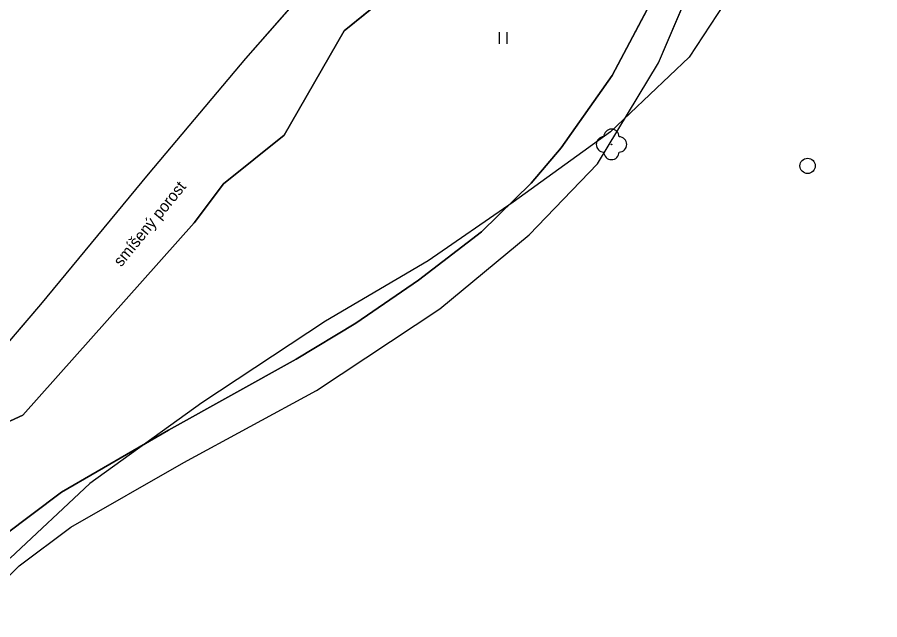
# Model space of a CAD drawing. Extents: x -495905 to -478420, y -1113297 to -1107716.
# Drawn here: x -479136.7 to -478910.7, y -1111138.7 to -1110980.8 of the extents above; entities that cross this region are included whole.
import ezdxf

# ---------------------------------------------------------------- set-up
doc = ezdxf.new("R2010")
doc.units = 0
for name, color, linetype in [('ODVODNĚNÍ PLOŠNÉ', 7, 'Continuous'), ('ttp', 7, 'Continuous'), ('VODNÍ PLOCHY', 7, 'Continuous'), ('zamereni', 7, 'Continuous'), ('ZELEN MIMO LES', 7, 'Continuous')]:
    doc.layers.add(name, color=color, linetype=linetype)

msp = doc.modelspace()

# ---------------------------------------------------------------- linework, layer by layer
at = {"layer": 'ODVODNĚNÍ PLOŠNÉ'}
msp.add_lwpolyline([(-478882.91, -1111140.74), (-478891.81, -1111064.39), (-478898.62, -1110996.14), (-478902.98, -1110940.87), (-478910.84, -1110893.46), (-478920.38, -1110918.15), (-478927.16, -1110943.34), (-478945.94, -1110968.75), (-478960.64, -1110991.2), (-478981.22, -1111010.83), (-479006.79, -1111029.26), (-479029.03, -1111044.67), (-479055.9, -1111060.43), (-479088.35, -1111081.83), (-479117.72, -1111102.98), (-479138.55, -1111122.6)], dxfattribs=at)
at = {"layer": 'ttp'}
for points in [[(-479015.55, -1110955.52), (-479051.03, -1110984.3), (-479066.74, -1111011.7), (-479082.7, -1111024.4), (-479090.36, -1111034.64), (-479135.25, -1111085.1), (-479147.5, -1111090.64)], [(-479140.36, -1111116.71), (-479125.09, -1111105.31), (-479097.08, -1111089.06), (-479063.66, -1111070.43), (-479047.98, -1111060.94), (-479031.59, -1111049.73), (-479015.08, -1111037), (-479002.05, -1111024.24), (-478994.16, -1111015.01), (-478980.8, -1110996.01), (-478969.49, -1110974.56)]]:
    msp.add_lwpolyline(points, dxfattribs=at)
at = {"layer": 'VODNÍ PLOCHY'}
for points in [[(-479142.54, -1111130.71), (-479136.23, -1111124.6), (-479122.7, -1111114.43), (-479093.05, -1111097.52), (-479058.34, -1111078.6), (-479025.99, -1111057.25), (-479002.6, -1111037.82), (-478984.64, -1111019.2), (-478968.69, -1110992.75), (-478948.91, -1110946.33), (-478938.64, -1110921.23), (-478922.96, -1110878.33), (-478910.33, -1110845.03), (-478884.88, -1110777.29)], [(-478911.08, -1110821.19), (-478913.06, -1110828.49), (-478929.59, -1110871.87), (-478946.72, -1110916.08), (-478956.62, -1110941.71), (-478969.49, -1110974.56), (-478980.8, -1110996.01), (-478994.16, -1111015.01), (-479002.05, -1111024.24), (-479015.08, -1111037), (-479031.59, -1111049.73), (-479047.98, -1111060.94), (-479063.66, -1111070.43), (-479097.08, -1111089.06), (-479125.09, -1111105.31), (-479140.36, -1111116.71)]]:
    msp.add_lwpolyline(points, dxfattribs=at)
at = {"layer": 'zamereni'}
for p, q in [((-478968.69, -1110992.75), (-478948.91, -1110946.33)), ((-479051.03, -1110984.3), (-479015.55, -1110955.52)), ((-479051.71, -1110962.83), (-479076.94, -1110991.59)), ((-478980.8, -1110996.01), (-478969.49, -1110974.56)), ((-479066.74, -1111011.7), (-479051.03, -1110984.3)), ((-479010.4, -1110984.71), (-479010.4, -1110987.71)), ((-479008.36, -1110987.71), (-479008.36, -1110984.71)), ((-479076.94, -1110991.59), (-479102.38, -1111021.92)), ((-478984.64, -1111019.2), (-478968.69, -1110992.75)), ((-478994.16, -1111015.01), (-478980.8, -1110996.01)), ((-479082.7, -1111024.4), (-479066.74, -1111011.7)), ((-479002.05, -1111024.24), (-478994.16, -1111015.01)), ((-478981.01, -1111014.1), (-478981.01, -1111014.1)), ((-479002.6, -1111037.82), (-478984.64, -1111019.2)), ((-479102.38, -1111021.92), (-479130.6, -1111056.08)), ((-479090.36, -1111034.64), (-479082.7, -1111024.4)), ((-479015.08, -1111037), (-479002.05, -1111024.24)), ((-479135.25, -1111085.1), (-479090.36, -1111034.64)), ((-479031.59, -1111049.73), (-479015.08, -1111037)), ((-479025.99, -1111057.25), (-479002.6, -1111037.82)), ((-479047.98, -1111060.94), (-479031.59, -1111049.73)), ((-479130.6, -1111056.08), (-479170.93, -1111103.15)), ((-479058.34, -1111078.6), (-479025.99, -1111057.25)), ((-479063.66, -1111070.43), (-479047.98, -1111060.94)), ((-479097.08, -1111089.06), (-479063.66, -1111070.43)), ((-479093.05, -1111097.52), (-479058.34, -1111078.6)), ((-479147.5, -1111090.64), (-479135.25, -1111085.1)), ((-479125.09, -1111105.31), (-479097.08, -1111089.06)), ((-479122.7, -1111114.43), (-479093.05, -1111097.52)), ((-479140.36, -1111116.71), (-479125.09, -1111105.31)), ((-479136.23, -1111124.6), (-479122.7, -1111114.43)), ((-479148.85, -1111136.82), (-479136.23, -1111124.6))]:
    msp.add_line(p, q, dxfattribs=at)
for centre, radius in [((-478981.01, -1111014.1), 0.1), ((-478929.61, -1111019.73), 2)]:
    msp.add_circle(centre, radius, dxfattribs=at)
for centre, start, end in [((-478981.01, -1111012.1), 0, 180), ((-478983.01, -1111014.1), 90, 270), ((-478979.01, -1111014.1), 270, 90), ((-478981.01, -1111016.1), 180, 0)]:
    msp.add_arc(centre, 2, start, end, dxfattribs=at)
at = {"layer": 'ZELEN MIMO LES'}
for points in [[(-479147.5, -1111090.64), (-479135.25, -1111085.1), (-479090.36, -1111034.64), (-479082.7, -1111024.4), (-479066.74, -1111011.7), (-479051.03, -1110984.3), (-479015.55, -1110955.52), (-478994.69, -1110936.31), (-478986.69, -1110917.93), (-478977.92, -1110903.9), (-478965.75, -1110887.26), (-478970.09, -1110884.33), (-478984.96, -1110898.88), (-478995.36, -1110908.63)], [(-478995.36, -1110908.63), (-479013.79, -1110919.14), (-479027.75, -1110933.3), (-479036.88, -1110944.69), (-479051.71, -1110962.83), (-479076.94, -1110991.59), (-479102.38, -1111021.92), (-479130.6, -1111056.08), (-479170.93, -1111103.15)]]:
    msp.add_lwpolyline(points, dxfattribs=at)

# ---------------------------------------------------------------- texts
at = {"layer": 'zamereni'}
msp.add_text('smíšený porost', height=3, rotation=50.8391, dxfattribs=at).set_placement((-479109.47, -1111046.38))

doc.saveas('drawing.dxf')
